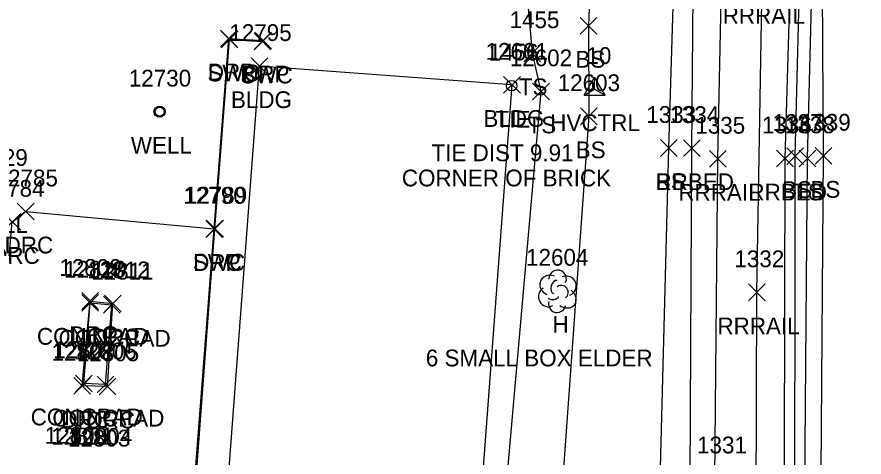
# Model space of a CAD drawing. Extents: x 1769141 to 1770817, y 735471 to 742405.
# Drawn here: x 1770070.1 to 1770171.2, y 741382.5 to 741435 of the extents above; entities that cross this region are included whole.
import ezdxf

# ---------------------------------------------------------------- set-up
doc = ezdxf.new("R2010")
doc.units = 0
for name, color, linetype in [('C_A', 7, 'Continuous'), ('C_C', 7, 'Continuous'), ('C_I', 7, 'Continuous'), ('CBP', 7, 'Continuous'), ('CPSM', 7, 'Continuous'), ('L_A', 7, 'Continuous'), ('L_C', 7, 'Continuous'), ('L_I', 7, 'Continuous'), ('L_TIC', 7, 'Continuous'), ('LBC', 7, 'Continuous'), ('LELB', 7, 'Continuous'), ('LS', 7, 'Continuous'), ('LTD', 7, 'Continuous'), ('R_A', 7, 'Continuous'), ('R_I', 7, 'Continuous'), ('R_TIC', 7, 'Continuous'), ('RDP', 7, 'Continuous'), ('RR', 7, 'Continuous'), ('RRB', 7, 'Continuous'), ('RSW', 7, 'Continuous'), ('U_A', 7, 'Continuous'), ('U_I', 7, 'Continuous'), ('UWW', 7, 'Continuous')]:
    doc.layers.add(name, color=color, linetype=linetype)

msp = doc.modelspace()

# ---------------------------------------------------------------- linework, layer by layer
at = {"layer": 'CBP'}
for radius in [0.625, 0.0833]:
    msp.add_circle((1770129.13, 741426.81), radius, dxfattribs=at)
at = {"layer": 'CPSM'}
for p, q in [((1770137.78, 741425.68), (1770139.03, 741427.84)), ((1770140.28, 741425.68), (1770139.03, 741427.84)), ((1770139.03, 741426.4), (1770139.03, 741427.84)), ((1770137.78, 741425.68), (1770139.03, 741426.4)), ((1770139.03, 741426.4), (1770139.03, 741426.4)), ((1770139.03, 741426.4), (1770140.28, 741425.68)), ((1770137.78, 741425.68), (1770140.28, 741425.68))]:
    msp.add_line(p, q, dxfattribs=at)
at = {"layer": 'L_TIC'}
for points in [[(1770137.3, 741432.96), (1770139.3, 741434.96)], [(1770139.3, 741432.96), (1770137.3, 741434.96)], [(1770130.58, 741429.67), (1770132.58, 741431.67)], [(1770132.58, 741429.67), (1770130.58, 741431.67)], [(1770098.05, 741428.14), (1770100.05, 741430.14)], [(1770100.05, 741428.14), (1770098.05, 741430.14)], [(1770098.05, 741428.14), (1770100.05, 741430.14)], [(1770100.05, 741428.14), (1770098.05, 741430.14)], [(1770128.17, 741425.9), (1770130.17, 741427.9)], [(1770130.17, 741425.9), (1770128.17, 741427.9)], [(1770128.17, 741425.9), (1770130.17, 741427.9)], [(1770130.17, 741425.9), (1770128.17, 741427.9)], [(1770131.63, 741425.13), (1770133.63, 741427.13)], [(1770133.63, 741425.13), (1770131.63, 741427.13)], [(1770137.33, 741422.16), (1770139.33, 741424.16)], [(1770139.33, 741422.16), (1770137.33, 741424.16)], [(1770146.88, 741418.38), (1770148.88, 741420.38)], [(1770148.88, 741418.38), (1770146.88, 741420.38)], [(1770161.95, 741417.42), (1770163.95, 741419.42)], [(1770163.95, 741417.42), (1770161.95, 741419.42)], [(1770163.42, 741417.14), (1770165.42, 741419.14)], [(1770165.42, 741417.14), (1770163.42, 741419.14)], [(1770165.32, 741417.45), (1770167.32, 741419.45)], [(1770167.32, 741417.45), (1770165.32, 741419.45)], [(1770077.86, 741399.93), (1770079.86, 741401.93)], [(1770079.86, 741399.93), (1770077.86, 741401.93)], [(1770080.44, 741399.7), (1770082.44, 741401.7)], [(1770082.44, 741399.7), (1770080.44, 741401.7)], [(1770080.44, 741399.7), (1770082.44, 741401.7)], [(1770082.44, 741399.7), (1770080.44, 741401.7)], [(1770077.12, 741390.32), (1770079.12, 741392.32)], [(1770079.12, 741390.32), (1770077.12, 741392.32)], [(1770079.69, 741390.18), (1770081.69, 741392.18)], [(1770081.69, 741390.18), (1770079.69, 741392.18)], [(1770079.69, 741390.18), (1770081.69, 741392.18)], [(1770081.69, 741390.18), (1770079.69, 741392.18)]]:
    msp.add_lwpolyline(points, dxfattribs=at)
at = {"layer": 'LBC'}
for points in [[(1770129.17, 741426.9), (1770124.65, 741367.03), (1770124.54, 741366.85), (1770099.94, 741368.77), (1770094.53, 741369.12), (1770099.05, 741429.14)], [(1770129.17, 741426.9), (1770099.05, 741429.14)]]:
    msp.add_lwpolyline(points, dxfattribs=at)
at = {"layer": 'LELB'}
for points in [[(1770159.47, 741122.16), (1770155.88, 741129.72), (1770152.26, 741191.83), (1770148.79, 741250.94), (1770147.9, 741304.26), (1770146.46, 741364.5), (1770147.88, 741419.38), (1770149.7, 741479.08), (1770152.69, 741545.1), (1770155.76, 741599.64), (1770158.96, 741639.34), (1770162.27, 741670.36), (1770169.16, 741728.31), (1770174.08, 741769.97), (1770179.32, 741804.69), (1770187.63, 741847.88), (1770194.61, 741886.57)], [(1770170.72, 741118.89), (1770170.78, 741142.85), (1770168.08, 741192.95), (1770167.14, 741250.65), (1770163.56, 741305.09), (1770162.91, 741364.69), (1770162.95, 741418.42), (1770164.45, 741477.75), (1770168.47, 741544.61), (1770171.96, 741598.42), (1770177.16, 741637.54), (1770178.36, 741670.05), (1770184.18, 741725.16), (1770189.43, 741766.84), (1770194.19, 741801.42), (1770201.5, 741845.17), (1770207.42, 741883.86)], [(1770141.2, 741483.07), (1770139.43, 741464.79), (1770138.3, 741433.96)], [(1770164.24, 741342.42), (1770163.97, 741364.33), (1770164.42, 741418.14), (1770165.95, 741478)], [(1770165.51, 741342.75), (1770165.93, 741364.59), (1770166.32, 741418.45), (1770165.95, 741478)], [(1770128.34, 741467.24), (1770131.58, 741430.67)], [(1770138.3, 741433.96), (1770138.33, 741423.16)], [(1770131.58, 741430.67), (1770132.63, 741426.13)], [(1770132.63, 741426.13), (1770126.97, 741362.1), (1770121.56, 741314.04), (1770119.93, 741299.73)], [(1770138.33, 741423.16), (1770133.9, 741361.32), (1770128.63, 741312.35), (1770126.33, 741301.84), (1770135.84, 741298.8), (1770136.67, 741255.46), (1770145.27, 741202.69)]]:
    msp.add_lwpolyline(points, dxfattribs=at)
at = {"layer": 'LS'}
for points in [[(1770080.69, 741391.18), (1770078.12, 741391.32), (1770078.86, 741400.93), (1770081.44, 741400.7)], [(1770080.69, 741391.18), (1770081.44, 741400.7)]]:
    msp.add_lwpolyline(points, dxfattribs=at)
at = {"layer": 'LTD'}
msp.add_line((1770134.56, 741402.35), (1770134.56, 741402.35), dxfattribs=at)
msp.add_line((1770134.56, 741402.35), (1770134.56, 741402.35), dxfattribs=at)
msp.add_arc((1770134.61, 741403.78), 1.05, 335.5272, 180.9563, dxfattribs=at)
for centre, major_axis, ratio, start_param, end_param in [((1770133.77, 741403.02), (1.21, -0.51), 0.895232, 1.570796, 4.712389), ((1770135.61, 741402.93), (-1.14, -0.48), 0.949671, 1.570796, 4.712389), ((1770134.36, 741402.81), (-0.208, -0.792), 0.645439, 3.141593, 6.283185), ((1770135.06, 741402.18), (-0.5, 0.667), 0.989748, 3.141593, 6.283185), ((1770133.48, 741401.64), (0.58, -1.04), 0.959034, 3.141593, 6.283185), ((1770135.56, 741401.52), (-1.09, 0.79), 0.841452, 1.570796, 4.712389), ((1770134.56, 741400.85), (0.26, 1.06), 0.942809, 1.570796, 4.712389), ((1770134.11, 741401.6), (-0.625, -0.083), 0.423636, 0, 3.141593)]:
    msp.add_ellipse(centre, major_axis=major_axis, ratio=ratio, start_param=start_param, end_param=end_param, dxfattribs=at)
at = {"layer": 'R_TIC'}
for points in [[(1770094.41, 741431.44), (1770096.41, 741433.44)], [(1770096.41, 741431.44), (1770094.41, 741433.44)], [(1770094.49, 741431.32), (1770096.49, 741433.32)], [(1770096.49, 741431.32), (1770094.49, 741433.32)], [(1770098.5, 741431.21), (1770100.5, 741433.21)], [(1770100.5, 741431.21), (1770098.5, 741433.21)], [(1770098.42, 741431.08), (1770100.42, 741433.08)], [(1770100.42, 741431.08), (1770098.42, 741433.08)], [(1770149.63, 741418.36), (1770151.63, 741420.36)], [(1770151.63, 741418.36), (1770149.63, 741420.36)], [(1770152.72, 741417.09), (1770154.72, 741419.09)], [(1770154.72, 741417.09), (1770152.72, 741419.09)], [(1770160.73, 741417.13), (1770162.73, 741419.13)], [(1770162.73, 741417.13), (1770160.73, 741419.13)], [(1770070.17, 741410.81), (1770072.17, 741412.81)], [(1770072.17, 741410.81), (1770070.17, 741412.81)], [(1770068.58, 741409.57), (1770070.58, 741411.57)], [(1770070.58, 741409.57), (1770068.58, 741411.57)], [(1770092.66, 741408.73), (1770094.66, 741410.73)], [(1770094.66, 741408.73), (1770092.66, 741410.73)], [(1770092.66, 741408.73), (1770094.66, 741410.73)], [(1770094.66, 741408.73), (1770092.66, 741410.73)], [(1770092.66, 741408.73), (1770094.66, 741410.73)], [(1770094.66, 741408.73), (1770092.66, 741410.73)], [(1770092.75, 741408.76), (1770094.75, 741410.76)], [(1770094.75, 741408.76), (1770092.75, 741410.76)], [(1770157.38, 741401.17), (1770159.38, 741403.17)], [(1770159.38, 741401.17), (1770157.38, 741403.17)], [(1770077.87, 741400.14), (1770079.87, 741402.14)], [(1770079.87, 741400.14), (1770077.87, 741402.14)], [(1770080.56, 741399.85), (1770082.56, 741401.85)], [(1770082.56, 741399.85), (1770080.56, 741401.85)], [(1770080.56, 741399.85), (1770082.56, 741401.85)], [(1770082.56, 741399.85), (1770080.56, 741401.85)], [(1770076.92, 741390.04), (1770078.92, 741392.04)], [(1770078.92, 741390.04), (1770076.92, 741392.04)], [(1770079.94, 741389.96), (1770081.94, 741391.96)], [(1770081.94, 741389.96), (1770079.94, 741391.96)], [(1770079.94, 741389.96), (1770081.94, 741391.96)], [(1770081.94, 741389.96), (1770079.94, 741391.96)]]:
    msp.add_lwpolyline(points, dxfattribs=at)
at = {"layer": 'RDP'}
for points in [[(1770093.66, 741409.73), (1770095.41, 741432.44), (1770099.5, 741432.21)], [(1770094.31, 741365.33), (1770099.54, 741364.65), (1770117.73, 741363.33), (1770115.36, 741330.47), (1770084.76, 741335.36), (1770083.37, 741336.84), (1770085.02, 741360.8), (1770066.91, 741361.91), (1770065.44, 741363.33), (1770069.58, 741410.57), (1770071.17, 741411.81), (1770093.66, 741409.73)], [(1770090.4, 741365.75), (1770090.91, 741374.26), (1770093.66, 741409.73)], [(1770080.94, 741390.96), (1770077.92, 741391.04), (1770078.87, 741401.14), (1770081.56, 741400.85)], [(1770080.94, 741390.96), (1770081.56, 741400.85)]]:
    msp.add_lwpolyline(points, dxfattribs=at)
at = {"layer": 'RR'}
for points in [[(1770158.42, 741192.16), (1770156.87, 741228.02), (1770155.37, 741265.98), (1770154.18, 741304.01), (1770153.58, 741341.98), (1770153.36, 741379.98), (1770153.72, 741418.09), (1770154.5, 741456.02), (1770155.71, 741494.07), (1770157.53, 741532.03), (1770159.75, 741569.97), (1770162.69, 741607.84), (1770166.02, 741645.78), (1770168.28, 741669.99)], [(1770164.28, 741173.16), (1770162.44, 741212.29), (1770160.95, 741250.16), (1770159.49, 741288.14), (1770158.69, 741326.21), (1770158.25, 741364.2), (1770158.38, 741402.17), (1770159.01, 741439.19), (1770160.27, 741478.16), (1770161.75, 741516.15), (1770163.25, 741544.58), (1770164.41, 741564.1), (1770166.37, 741592), (1770169.48, 741629), (1770173.06, 741667.73)]]:
    msp.add_lwpolyline(points, dxfattribs=at)
at = {"layer": 'RRB'}
for points in [[(1770159.47, 741122.16), (1770157.22, 741138.41), (1770154.83, 741192.11), (1770151.88, 741250.64), (1770151.59, 741304.35), (1770150.34, 741364.24), (1770150.63, 741419.36), (1770151.12, 741479.07), (1770155.02, 741545.1), (1770158.66, 741599.97), (1770162.08, 741639.22), (1770165.85, 741670.35), (1770171.87, 741726.99), (1770176.74, 741769), (1770181.57, 741804.32), (1770188.88, 741847.51), (1770194.61, 741886.57), (1770198.24, 741898.62)], [(1770170.72, 741118.89), (1770169.25, 741143.07), (1770166.39, 741192.95), (1770164.02, 741250.29), (1770162.37, 741304.75), (1770161.63, 741364.62), (1770161.73, 741418.13), (1770163.48, 741477.78), (1770166.12, 741544.52), (1770169.96, 741598.79), (1770173.92, 741637.73), (1770176.8, 741669.78), (1770182.94, 741725.6), (1770188.11, 741766.81), (1770193.15, 741801.76), (1770199.69, 741845.61), (1770207.42, 741883.86)]]:
    msp.add_lwpolyline(points, dxfattribs=at)
at = {"layer": 'RSW'}
msp.add_lwpolyline([(1770124.54, 741366.85), (1770124.22, 741363.1), (1770117.53, 741363.57), (1770099.45, 741364.88), (1770094.31, 741365.33), (1770090.4, 741365.75), (1770091.08, 741374.19), (1770093.75, 741409.76), (1770095.49, 741432.32), (1770099.42, 741432.08)], dxfattribs=at)
at = {"layer": 'UWW'}
for radius in [0.667, 0.625, 0.583, 0.542]:
    msp.add_circle((1770087.14, 741423.71), radius, dxfattribs=at)

# ---------------------------------------------------------------- texts
at = {"layer": 'C_A'}
for s, p in [('TIE', (1770127.21, 741421.81)), ('HVCTRL', (1770133.73, 741421.4))]:
    msp.add_text(s, height=2, dxfattribs=at).set_placement(p)
at = {"layer": 'C_C'}
for s, p in [('TIE DIST 9.91', (1770119.57, 741417.81)), ('CORNER OF BRICK', (1770116.03, 741414.81))]:
    msp.add_text(s, height=2, dxfattribs=at).set_placement(p)
at = {"layer": 'C_I'}
for s, p in [('1456', (1770126.38, 741429.81)), ('10', (1770138.05, 741429.4))]:
    msp.add_text(s, height=2, dxfattribs=at).set_placement(p)
at = {"layer": 'L_A'}
for s, p in [('BS', (1770136.74, 741428.96)), ('TS', (1770129.99, 741425.67)), ('BLDG', (1770095.65, 741424.14)), ('BLDG', (1770095.65, 741424.14)), ('BLDG', (1770125.76, 741421.9)), ('BLDG', (1770125.76, 741421.9)), ('TS', (1770131.03, 741421.13)), ('BS', (1770136.77, 741418.16)), ('BS', (1770146.32, 741414.38)), ('BS', (1770161.39, 741413.42)), ('TS', (1770162.83, 741413.14)), ('BS', (1770164.76, 741413.45)), ('H', (1770134, 741397.35)), ('CONCPAD', (1770072.51, 741395.93)), ('CONCPAD', (1770075.09, 741395.7)), ('CONCPAD', (1770075.09, 741395.7)), ('CONCPAD', (1770071.77, 741386.32)), ('CONCPAD', (1770074.34, 741386.18)), ('CONCPAD', (1770074.34, 741386.18))]:
    msp.add_text(s, height=2, dxfattribs=at).set_placement(p)
at = {"layer": 'L_C'}
msp.add_text('6 SMALL BOX ELDER', height=2, dxfattribs=at).set_placement((1770118.89, 741393.35))
at = {"layer": 'L_I'}
for s, p in [('1455', (1770128.88, 741433.67)), ('12795', (1770095.46, 741432.14)), ('12795', (1770095.46, 741432.14)), ('12601', (1770126.02, 741429.9)), ('12601', (1770126.02, 741429.9)), ('12602', (1770128.91, 741429.13)), ('12603', (1770134.62, 741426.16)), ('1333', (1770145.19, 741422.38)), ('1337', (1770160.26, 741421.42)), ('1338', (1770161.73, 741421.14)), ('1339', (1770163.62, 741421.45)), ('12604', (1770130.85, 741405.35)), ('12810', (1770075.75, 741403.93)), ('12811', (1770078.99, 741403.7)), ('12811', (1770078.99, 741403.7)), ('12807', (1770074.46, 741394.32)), ('12806', (1770076.97, 741394.18)), ('12806', (1770076.97, 741394.18)), ('12801', (1770074.21, 741384.03)), ('12803', (1770076.21, 741383.79)), ('12803', (1770076.21, 741383.79))]:
    msp.add_text(s, height=2, dxfattribs=at).set_placement(p)
at = {"layer": 'R_A'}
for s, p in [('RRRAIL', (1770154.3, 741434.19)), ('SWC', (1770092.85, 741427.32)), ('DRP', (1770092.9, 741427.44)), ('SWC', (1770096.78, 741427.08)), ('DRP', (1770096.98, 741427.21)), ('RRBED', (1770146.28, 741414.36)), ('RRRAIL', (1770149.01, 741413.09)), ('RRBED', (1770157.37, 741413.13)), ('DRC', (1770068.66, 741406.81)), ('DRC', (1770067.06, 741405.57)), ('SWC', (1770091.11, 741404.76)), ('DRC', (1770091.15, 741404.73)), ('DRC', (1770091.15, 741404.73)), ('DRP', (1770091.15, 741404.73)), ('RRRAIL', (1770153.67, 741397.17)), ('DRC', (1770076.36, 741396.14)), ('DRC', (1770079.04, 741395.85)), ('DRC', (1770079.04, 741395.85)), ('DRC', (1770075.41, 741386.04)), ('DRC', (1770078.43, 741385.96)), ('DRC', (1770078.43, 741385.96))]:
    msp.add_text(s, height=2, dxfattribs=at).set_placement(p)
at = {"layer": 'R_I'}
for s, p in [('1334', (1770147.94, 741422.36)), ('1335', (1770151.03, 741421.09)), ('1336', (1770158.98, 741421.13)), ('12785', (1770067.58, 741414.81)), ('12784', (1770065.98, 741413.57)), ('12790', (1770089.98, 741412.73)), ('12790', (1770089.98, 741412.73)), ('12790', (1770089.98, 741412.73)), ('12789', (1770090.15, 741412.76)), ('1332', (1770155.69, 741405.17)), ('12809', (1770075.19, 741404.14)), ('12812', (1770078.53, 741403.85)), ('12812', (1770078.53, 741403.85)), ('12808', (1770074.25, 741394.04)), ('12805', (1770077.27, 741393.96)), ('12805', (1770077.27, 741393.96)), ('12800', (1770073.45, 741384.13)), ('12804', (1770076.45, 741384)), ('12804', (1770076.45, 741384)), ('1331', (1770151.24, 741382.98))]:
    msp.add_text(s, height=2, dxfattribs=at).set_placement(p)
at = {"layer": 'U_A'}
for p in [(1770083.71, 741418.71), (1770064.15, 741409.25)]:
    msp.add_text('WELL', height=2, dxfattribs=at).set_placement(p)
at = {"layer": 'U_I'}
for s, p in [('12730', (1770083.47, 741426.71)), ('12729', (1770063.99, 741417.25))]:
    msp.add_text(s, height=2, dxfattribs=at).set_placement(p)

doc.saveas('drawing.dxf')
